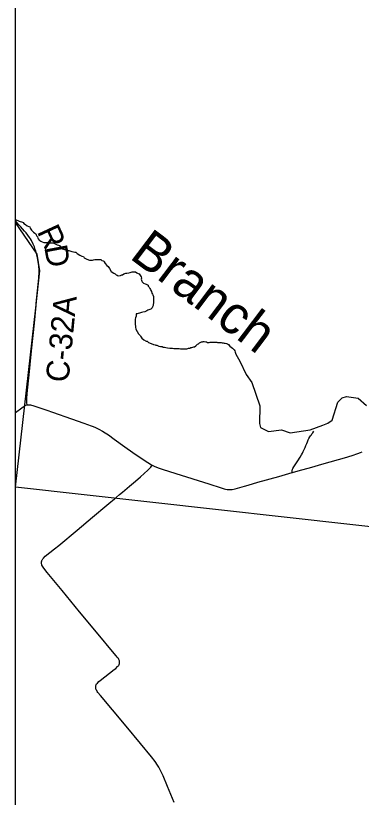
# Model space of a CAD drawing. Extents: x -49 to -8.2, y 9.4 to 23.5.
# Drawn here: x -14.966 to -14.538, y 11.018 to 11.988 of the extents above; entities that cross this region are included whole.
import ezdxf

# ---------------------------------------------------------------- set-up
doc = ezdxf.new("R2010")
doc.units = 0
for name, color, linetype in [('GM_X_Adjacent_County', 7, 'Continuous'), ('GM_X_County_Road', 7, 'Continuous'), ('GM_X_County_Road_Text', 7, 'Continuous'), ('GM_X_Minor_River', 7, 'Continuous'), ('GM_X_Minor_River_Text', 7, 'Continuous'), ('GM_X_Township_Road', 7, 'Continuous')]:
    doc.layers.add(name, color=color, linetype=linetype)

msp = doc.modelspace()

# ---------------------------------------------------------------- linework, layer by layer
at = {"layer": 'GM_X_Adjacent_County'}
msp.add_lwpolyline([(-14.96621, 16.20866), (-8.16621, 16.20866), (-8.16621, 9.40866), (-14.96621, 9.40866)], close=True, dxfattribs=at)
msp.add_lwpolyline([(-13.97611, 11.33705), (-14.38146, 11.3375), (-14.96621, 11.40287), (-14.94108, 11.62535), (-14.93622, 11.67105), (-14.9396, 11.69195), (-14.96621, 11.73127)], dxfattribs=at)
at = {"layer": 'GM_X_County_Road'}
for points in [[(-14.95172, 11.50488), (-14.95222, 11.50757), (-14.95236, 11.50885), (-14.95249, 11.51027), (-14.95249, 11.51165), (-14.95236, 11.51366), (-14.95142, 11.52294), (-14.94961, 11.54211), (-14.94661, 11.57179), (-14.94293, 11.60639), (-14.94206, 11.61505), (-14.94075, 11.62826), (-14.94056, 11.63073), (-14.93744, 11.66202), (-14.93726, 11.66458), (-14.93714, 11.66774), (-14.93713, 11.67197), (-14.93749, 11.67696), (-14.9376, 11.67776), (-14.93819, 11.68243), (-14.93913, 11.68726), (-14.94008, 11.69116), (-14.94132, 11.69593), (-14.94183, 11.69769), (-14.94299, 11.70086), (-14.94443, 11.70426), (-14.94666, 11.70865), (-14.94798, 11.7108), (-14.94911, 11.71257), (-14.95106, 11.71535), (-14.95333, 11.71828), (-14.9551, 11.72042), (-14.95754, 11.7232), (-14.95978, 11.72578), (-14.96205, 11.72831), (-14.96621, 11.7331)], [(-14.96621, 11.4953), (-14.95842, 11.50135), (-14.95677, 11.50252), (-14.95496, 11.50363), (-14.9542, 11.50401), (-14.95345, 11.50439), (-14.95245, 11.50471), (-14.95172, 11.50488)], [(-14.95172, 11.50488), (-14.95091, 11.50497), (-14.94989, 11.50503), (-14.94875, 11.505), (-14.94764, 11.50488), (-14.94654, 11.50465), (-14.94485, 11.50418), (-14.94104, 11.50288), (-14.92757, 11.49814), (-14.92054, 11.49566), (-14.8971, 11.48745), (-14.88157, 11.48204), (-14.87263, 11.47882), (-14.87021, 11.47782), (-14.86735, 11.47659), (-14.86324, 11.47472), (-14.8585, 11.47226), (-14.85504, 11.47025), (-14.85095, 11.46749), (-14.84394, 11.46236), (-14.83087, 11.45286), (-14.82071, 11.4457), (-14.81176, 11.43955), (-14.80219, 11.43321), (-14.79796, 11.43056), (-14.79699, 11.43004)], [(-14.62351, 11.42086), (-14.6228, 11.42107), (-14.6129, 11.42371), (-14.60183, 11.42685), (-14.58359, 11.43195), (-14.55849, 11.43909), (-14.54896, 11.44196), (-14.54189, 11.44441), (-14.53876, 11.44566), (-14.53641, 11.44668)], [(-14.79699, 11.43004), (-14.79629, 11.42966), (-14.7946, 11.42887), (-14.78939, 11.42674), (-14.78467, 11.42512), (-14.76776, 11.41986), (-14.72662, 11.40677), (-14.71151, 11.40198), (-14.70756, 11.4008), (-14.70597, 11.4003), (-14.7041, 11.39993), (-14.70278, 11.39975), (-14.70127, 11.39971), (-14.69792, 11.40005), (-14.69423, 11.4008), (-14.68252, 11.40398), (-14.67775, 11.40538), (-14.66581, 11.4088), (-14.64009, 11.41603), (-14.62351, 11.42086)]]:
    msp.add_lwpolyline(points, dxfattribs=at)
at = {"layer": 'GM_X_Minor_River'}
for points in [[(-14.96621, 11.73447), (-14.96541, 11.73429), (-14.96276, 11.73331), (-14.96182, 11.73292), (-14.96049, 11.73234), (-14.95898, 11.73175), (-14.95785, 11.73136), (-14.9569, 11.73116), (-14.95615, 11.73001), (-14.95408, 11.72847), (-14.95182, 11.72712), (-14.94993, 11.72596), (-14.9488, 11.72576), (-14.94825, 11.72404), (-14.94656, 11.72175), (-14.94412, 11.71925), (-14.94224, 11.71771), (-14.94111, 11.71713), (-14.94093, 11.7158), (-14.93981, 11.71427), (-14.93925, 11.71313), (-14.9387, 11.7116), (-14.93814, 11.71065), (-14.93701, 11.7093), (-14.93607, 11.70873), (-14.93494, 11.70776), (-14.93343, 11.70718), (-14.93135, 11.7064), (-14.93022, 11.70639), (-14.92832, 11.70637), (-14.9268, 11.70616), (-14.92585, 11.70615), (-14.92434, 11.70594), (-14.92339, 11.70593), (-14.92244, 11.70592), (-14.92073, 11.70591), (-14.9196, 11.70571), (-14.91809, 11.70493), (-14.91638, 11.70434)], [(-14.91638, 11.70434), (-14.91487, 11.70357), (-14.91317, 11.70279), (-14.91166, 11.70239), (-14.91017, 11.7001), (-14.90791, 11.69837), (-14.90583, 11.6974), (-14.90469, 11.69739), (-14.90356, 11.6968), (-14.90186, 11.69641), (-14.90034, 11.6962), (-14.89883, 11.6958), (-14.89656, 11.69502), (-14.89466, 11.69462), (-14.89296, 11.69441), (-14.89163, 11.69421), (-14.89013, 11.69268), (-14.88655, 11.69055), (-14.88409, 11.68919), (-14.8822, 11.6888), (-14.88108, 11.68726), (-14.87806, 11.68552), (-14.87484, 11.68454), (-14.87295, 11.68433), (-14.87105, 11.6845), (-14.86953, 11.68487), (-14.86801, 11.68504), (-14.86706, 11.68503), (-14.86592, 11.68502), (-14.86383, 11.685), (-14.86194, 11.68498), (-14.86042, 11.68515), (-14.85929, 11.684), (-14.85778, 11.68341), (-14.85683, 11.68321), (-14.85665, 11.68226), (-14.85535, 11.68016), (-14.85328, 11.67786), (-14.8514, 11.6767), (-14.84991, 11.67403), (-14.84767, 11.67021), (-14.84428, 11.66808), (-14.84276, 11.6675), (-14.84164, 11.66635), (-14.84032, 11.66557), (-14.83919, 11.6648), (-14.83633, 11.66553), (-14.83462, 11.66608), (-14.83367, 11.66607), (-14.83214, 11.6672), (-14.83081, 11.66775), (-14.82947, 11.66812), (-14.82833, 11.6683), (-14.82605, 11.66884), (-14.82415, 11.6692), (-14.82168, 11.66974), (-14.81883, 11.66991), (-14.81769, 11.66989), (-14.816, 11.66855), (-14.81411, 11.66777), (-14.81297, 11.66737), (-14.81148, 11.66489), (-14.81054, 11.66374), (-14.81037, 11.66222), (-14.81058, 11.6607), (-14.80984, 11.65823), (-14.80928, 11.65727), (-14.80759, 11.65574), (-14.8057, 11.65496), (-14.80457, 11.65457), (-14.80362, 11.65418), (-14.80211, 11.6534), (-14.80194, 11.65226), (-14.80081, 11.65073), (-14.79969, 11.64901), (-14.79913, 11.64786), (-14.79858, 11.64672), (-14.79783, 11.64538), (-14.79728, 11.64347), (-14.79654, 11.64233), (-14.79617, 11.64137), (-14.79524, 11.63947), (-14.79525, 11.63852), (-14.79509, 11.63567), (-14.7951, 11.63415), (-14.79531, 11.63282), (-14.79574, 11.62827), (-14.79633, 11.62637), (-14.79691, 11.62505), (-14.79863, 11.62374), (-14.80092, 11.62262), (-14.80225, 11.62226), (-14.80359, 11.62132), (-14.80588, 11.6204), (-14.80835, 11.61966), (-14.81025, 11.6193), (-14.81254, 11.61857), (-14.81425, 11.61821), (-14.81558, 11.61784), (-14.81672, 11.61766), (-14.81675, 11.61481)], [(-14.81675, 11.61481), (-14.81753, 11.61273), (-14.81793, 11.61103), (-14.81815, 11.60761), (-14.81799, 11.60476), (-14.81764, 11.6021), (-14.81746, 11.60115), (-14.81711, 11.59868), (-14.81375, 11.59313), (-14.81282, 11.5918), (-14.81188, 11.59103), (-14.81132, 11.59007), (-14.80964, 11.58758), (-14.80719, 11.58547), (-14.80436, 11.58392), (-14.80303, 11.58372), (-14.80134, 11.58237), (-14.79832, 11.58082), (-14.79548, 11.57984), (-14.79321, 11.57944), (-14.79227, 11.57905), (-14.79132, 11.57885), (-14.79019, 11.57846), (-14.78848, 11.57787), (-14.78659, 11.57728), (-14.7847, 11.57707), (-14.78319, 11.57648), (-14.78186, 11.57628), (-14.78016, 11.57588), (-14.77807, 11.57548), (-14.77523, 11.57526), (-14.77333, 11.57505), (-14.77163, 11.57503), (-14.77011, 11.57483), (-14.76859, 11.57481), (-14.76726, 11.5748), (-14.76612, 11.57479), (-14.7648, 11.57477), (-14.76347, 11.57476), (-14.76195, 11.57455), (-14.76024, 11.57453), (-14.75873, 11.57452), (-14.75721, 11.57431), (-14.75607, 11.5743), (-14.75512, 11.57429), (-14.75417, 11.57428), (-14.75284, 11.57484), (-14.75189, 11.57502), (-14.75037, 11.57538), (-14.74903, 11.57594), (-14.7477, 11.57611), (-14.74637, 11.57648), (-14.74542, 11.57685), (-14.74447, 11.57703), (-14.74294, 11.57796), (-14.74198, 11.57909), (-14.74064, 11.58003), (-14.7395, 11.58058), (-14.73815, 11.5819), (-14.73663, 11.58264), (-14.73568, 11.58301), (-14.73472, 11.58319), (-14.73377, 11.58337), (-14.73245, 11.58336), (-14.73055, 11.58315), (-14.7296, 11.58295), (-14.72828, 11.58237), (-14.72638, 11.58235), (-14.72486, 11.58252), (-14.72316, 11.5825), (-14.71993, 11.58266), (-14.71803, 11.58264), (-14.71689, 11.58244), (-14.71576, 11.58242), (-14.71424, 11.58241), (-14.71234, 11.58239), (-14.71121, 11.58219), (-14.71007, 11.58199), (-14.70874, 11.58178), (-14.70761, 11.58158), (-14.70628, 11.58119), (-14.70477, 11.58098), (-14.70363, 11.58059), (-14.70231, 11.57982), (-14.70062, 11.57771), (-14.69893, 11.57636), (-14.69743, 11.57502), (-14.69611, 11.57405), (-14.69536, 11.5731), (-14.69443, 11.57176), (-14.69387, 11.57023), (-14.69314, 11.56775), (-14.68842, 11.55895)], [(-14.68842, 11.55895), (-14.68046, 11.54268), (-14.67357, 11.53253), (-14.66329, 11.50374), (-14.66393, 11.48192), (-14.66247, 11.47697), (-14.65267, 11.4719), (-14.63652, 11.47378), (-14.62576, 11.47022), (-14.60125, 11.4737), (-14.58524, 11.47956), (-14.57915, 11.48195), (-14.57397, 11.48605), (-14.56688, 11.50836), (-14.56151, 11.51341), (-14.55599, 11.51505), (-14.54141, 11.51296), (-14.53127, 11.50391)]]:
    msp.add_lwpolyline(points, dxfattribs=at)
at = {"layer": 'GM_X_Township_Road'}
for points in [[(-14.62351, 11.42086), (-14.6234, 11.42262), (-14.62326, 11.42364), (-14.62309, 11.42449), (-14.62279, 11.42524), (-14.62235, 11.42609), (-14.62112, 11.4281), (-14.61653, 11.43548), (-14.61364, 11.4401), (-14.6118, 11.44303), (-14.61064, 11.44508), (-14.60966, 11.44694), (-14.60833, 11.44952), (-14.60731, 11.45194), (-14.60636, 11.45442), (-14.6053, 11.45708), (-14.60449, 11.45908), (-14.60347, 11.46136), (-14.60269, 11.46293), (-14.60156, 11.4651), (-14.60071, 11.46629), (-14.59959, 11.46779), (-14.59884, 11.46874), (-14.59789, 11.47007), (-14.59656, 11.47228)], [(-14.83376, 11.39674), (-14.82498, 11.40415), (-14.81761, 11.41036), (-14.81152, 11.41566), (-14.80234, 11.42402), (-14.7988, 11.42752), (-14.79791, 11.42865), (-14.79699, 11.43004)], [(-14.83756, 11.39354), (-14.83376, 11.39674)], [(-14.76984, 11.01144), (-14.77798, 11.0316), (-14.7835, 11.04479), (-14.7865, 11.05127), (-14.78869, 11.05539), (-14.79028, 11.05805), (-14.79327, 11.0624), (-14.79765, 11.06805), (-14.8113, 11.08457), (-14.82916, 11.10609), (-14.84599, 11.12644), (-14.86098, 11.14429), (-14.86411, 11.14819), (-14.86504, 11.14944), (-14.8657, 11.15043), (-14.86625, 11.15148), (-14.86665, 11.15254), (-14.86685, 11.15346), (-14.86691, 11.15441), (-14.86688, 11.1552), (-14.86681, 11.15603), (-14.86665, 11.15685), (-14.86635, 11.15757), (-14.86576, 11.15866), (-14.8649, 11.15973), (-14.86315, 11.16151), (-14.86123, 11.1631), (-14.84399, 11.1764), (-14.84203, 11.17796), (-14.83977, 11.18011), (-14.83915, 11.1808), (-14.83869, 11.18139), (-14.83818, 11.18201), (-14.83791, 11.18255), (-14.83769, 11.18317), (-14.83753, 11.18377), (-14.83745, 11.18444), (-14.8374, 11.18498), (-14.8374, 11.18571), (-14.83748, 11.18633), (-14.8376, 11.18716), (-14.83782, 11.18804), (-14.83818, 11.189), (-14.83869, 11.19005), (-14.84017, 11.19202), (-14.84142, 11.19358), (-14.84596, 11.19897), (-14.86395, 11.22039), (-14.88685, 11.24822), (-14.90852, 11.27464), (-14.927, 11.29685), (-14.93134, 11.30217), (-14.93303, 11.30476), (-14.93354, 11.30583), (-14.93384, 11.30677), (-14.93403, 11.3078), (-14.93408, 11.30861), (-14.93408, 11.30959), (-14.93398, 11.31036), (-14.93382, 11.31109), (-14.93363, 11.31182), (-14.93337, 11.31243), (-14.93304, 11.31302), (-14.9325, 11.3138), (-14.93166, 11.3148), (-14.92943, 11.31696), (-14.92362, 11.32165), (-14.91806, 11.32613), (-14.91248, 11.33059), (-14.89011, 11.34937), (-14.87074, 11.36544), (-14.85321, 11.3803), (-14.84112, 11.39054), (-14.83756, 11.39354)]]:
    msp.add_lwpolyline(points, dxfattribs=at)

# ---------------------------------------------------------------- texts
at = {"layer": 'GM_X_County_Road_Text'}
for s, height, rotation, p in [('R', 0.02841, 294.87165, (-14.94017, 11.71991)), ('D', 0.02841, 280.73199, (-14.93092, 11.7005)), ('C-32A', 0.028409, 84.44011, (-14.90077, 11.53192))]:
    msp.add_text(s, height=height, rotation=rotation, dxfattribs=at).set_placement(p)
at = {"layer": 'GM_X_Minor_River_Text'}
msp.add_text('Branch', height=0.047348, rotation=322.89064, dxfattribs=at).set_placement((-14.82635, 11.68763))

doc.saveas('drawing.dxf')
